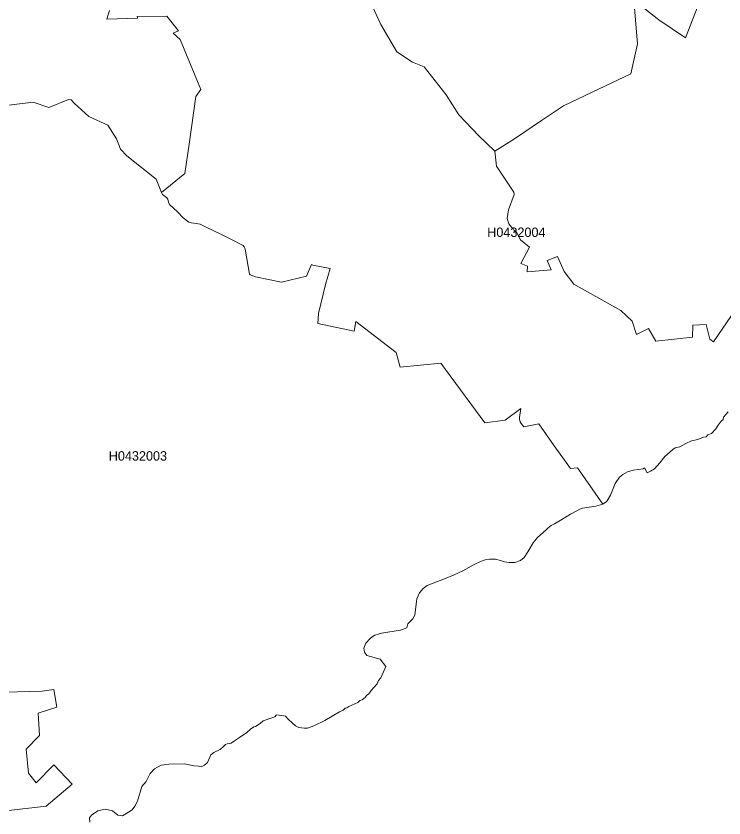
# Model space of a CAD drawing. Extents: x 369010 to 739155, y 6377141 to 6616555.
# Drawn here: x 665798 to 673294, y 6470407 to 6478900 of the extents above; entities that cross this region are included whole.
import ezdxf
from ezdxf.enums import TextEntityAlignment as Align

# ---------------------------------------------------------------- set-up
doc = ezdxf.new("R2010")
doc.units = 0
doc.header["$LTSCALE"] = 40
doc.layers.add('1', color=7, linetype='Continuous', lineweight=13)
doc.layers.add('2', color=7, linetype='Continuous')

msp = doc.modelspace()

# ---------------------------------------------------------------- linework, layer by layer
at = {"layer": '1'}
for points in [[(669554.71, 6479037.99), (669661.46, 6478809.6), (669830.6, 6478520.46), (669996.11, 6478411.23), (670120.07, 6478360.92), (670353.1, 6478064.83), (670487.82, 6477852.16), (670699.99, 6477629.72), (670868.48, 6477468.19), (671074.36, 6477599.76), (671361.02, 6477792.08), (671594.21, 6477947.82), (671897.42, 6478093.46), (672308.2, 6478289.25), (672377.21, 6478607.19), (672338.98, 6479066.46)], [(673636.53, 6476111.22), (673184.38, 6475449.87), (673146.14, 6475476.68), (673104.93, 6475633.91), (672963.92, 6475626.29), (672961.94, 6475500.51), (672574.16, 6475455.16), (672496.21, 6475590.71), (672366.29, 6475526.33), (672321.6, 6475669.16), (672202.61, 6475783.03), (671705.1, 6476058.92), (671603.32, 6476194.63), (671530.49, 6476351.7), (671420.6, 6476309.33), (671465.62, 6476210.69), (671211.57, 6476191.32), (671212.89, 6476251.9), (671143.88, 6476277.55), (671235.07, 6476453.48), (671140.4, 6476529.95), (671095.71, 6476609.88), (671072.88, 6476628.42), (671063.44, 6476648.78), (671043.08, 6476662.35), (671014.78, 6476700.08), (670997.24, 6476757.02), (671012.63, 6476846.55), (671073.54, 6477010.4), (671070.72, 6477033.41), (670884.53, 6477311.29), (670868.48, 6477468.19), (670699.99, 6477629.72), (670487.82, 6477852.16), (670353.1, 6478064.83), (670120.07, 6478360.92), (669996.11, 6478411.23), (669830.6, 6478520.46), (669661.46, 6478809.6), (669554.71, 6479037.99)], [(673016.22, 6479005.72), (672887.63, 6478669.25), (672606.1, 6478860.9), (672338.98, 6479066.46), (672377.21, 6478607.19), (672308.2, 6478289.25), (671897.42, 6478093.46), (671594.21, 6477947.82)], [(672338.98, 6479066.46), (672606.1, 6478860.9), (672887.63, 6478669.25), (673016.22, 6479005.72)], [(665429.35, 6477919.85), (665979.82, 6477988.37), (666145.32, 6477931.27), (666354.03, 6478017.16), (666382.82, 6478011.87), (666411.79, 6477976.95), (666567.53, 6477836.6), (666771.26, 6477745.57), (666859.81, 6477599.76), (666902.84, 6477491.03), (666970.53, 6477417.87), (667279.85, 6477172.27), (667336.95, 6477032.58), (667583.89, 6477231.85), (667630.06, 6477542.33), (667702.06, 6478047.29), (667753.69, 6478120.77), (667535.56, 6478650.38), (667461.91, 6478717.41), (667517.85, 6478744.22), (667395.71, 6478898.47), (667081.91, 6478895.33), (667082.41, 6478878.78), (666758.02, 6478867.85), (666785.83, 6478958.22)], [(666785.83, 6478958.22), (666758.02, 6478867.85), (667082.41, 6478878.78), (667081.91, 6478895.33), (667395.71, 6478898.47), (667517.85, 6478744.22), (667461.91, 6478717.41), (667535.56, 6478650.38), (667753.69, 6478120.77), (667702.06, 6478047.29), (667630.06, 6477542.33), (667583.89, 6477231.85), (667336.95, 6477032.58)], [(671141.89, 6474744.65), (670975.72, 6474621.35), (670761.07, 6474591.07), (670295.5, 6475222.46), (669866.85, 6475181.42), (669822.66, 6475338.15), (669395, 6475666.01), (669377.78, 6475563.4), (668993.98, 6475642.02), (668999.11, 6475748.6), (669073.42, 6476057.93), (669125.22, 6476225.25), (668938.87, 6476260.67), (668924.8, 6476268.28), (668872.5, 6476143.16), (668609.18, 6476081.1), (668332.96, 6476138.36), (668275.2, 6476159.71), (668271.39, 6476165.17), (668222.23, 6476432.3), (668212.47, 6476454.97), (668201.55, 6476468.38), (668065.34, 6476540.7), (667965.37, 6476588.04), (667809.14, 6476662.68), (667748.73, 6476694.62), (667706.19, 6476704.06), (667654.06, 6476710.01), (667628.08, 6476718.29), (667567.67, 6476760.99), (667508.75, 6476827.19), (667423.02, 6476902.99), (667413.75, 6476930.3), (667406.13, 6476959.43), (667390.08, 6476979.12), (667349.86, 6477008.09), (667336.95, 6477032.58), (667279.85, 6477172.27), (666970.53, 6477417.87), (666902.84, 6477491.03), (666859.81, 6477599.76), (666771.26, 6477745.57), (666567.53, 6477836.6), (666411.79, 6477976.95), (666382.82, 6478011.87), (666354.03, 6478017.16), (666145.32, 6477931.27), (665979.82, 6477988.37), (665429.35, 6477919.85)], [(671594.21, 6477947.82), (671361.02, 6477792.08), (671074.36, 6477599.76), (670868.48, 6477468.19)], [(670868.48, 6477468.19), (670884.53, 6477311.29), (671070.72, 6477033.41), (671073.54, 6477010.4), (671012.63, 6476846.55), (670997.24, 6476757.02), (671014.78, 6476700.08), (671043.08, 6476662.35), (671063.44, 6476648.78), (671072.88, 6476628.42), (671095.71, 6476609.88), (671140.4, 6476529.95), (671235.07, 6476453.48), (671143.88, 6476277.55), (671212.89, 6476251.9), (671211.57, 6476191.32), (671465.62, 6476210.69), (671420.6, 6476309.33), (671530.49, 6476351.7), (671603.32, 6476194.63), (671705.1, 6476058.92), (672202.61, 6475783.03), (672321.6, 6475669.16), (672366.29, 6475526.33), (672496.21, 6475590.71), (672574.16, 6475455.16), (672961.94, 6475500.51), (672963.92, 6475626.29), (673104.93, 6475633.91), (673146.14, 6475476.68), (673184.38, 6475449.87), (673636.53, 6476111.22)], [(667336.95, 6477032.58), (667349.86, 6477008.09), (667390.08, 6476979.12), (667406.13, 6476959.43), (667413.75, 6476930.3), (667423.02, 6476902.99), (667508.75, 6476827.19), (667567.67, 6476760.99), (667628.08, 6476718.29), (667654.06, 6476710.01), (667706.19, 6476704.06), (667748.73, 6476694.62), (667809.14, 6476662.68), (667965.37, 6476588.04), (668065.34, 6476540.7), (668201.55, 6476468.38), (668212.47, 6476454.97), (668222.23, 6476432.3), (668271.39, 6476165.17), (668275.2, 6476159.71), (668332.96, 6476138.36), (668609.18, 6476081.1), (668872.5, 6476143.16), (668924.8, 6476268.28), (668938.87, 6476260.67), (669125.22, 6476225.25), (669073.42, 6476057.93), (668999.11, 6475748.6), (668993.98, 6475642.02), (669377.78, 6475563.4), (669395, 6475666.01), (669822.66, 6475338.15), (669866.85, 6475181.42), (670295.5, 6475222.46), (670761.07, 6474591.07), (670975.72, 6474621.35), (671141.89, 6474744.65), (671127.99, 6474649.65), (671128.48, 6474626.48), (671136.26, 6474602.65), (671148.35, 6474583.29), (671175.82, 6474550.68), (671333.38, 6474580.14), (671495.74, 6474346.29), (671667.53, 6474107.96), (671741.68, 6474115.9), (672010.12, 6473731.77), (672048.19, 6473755.27), (672057.95, 6473764.54), (672093.04, 6473825.94), (672140.54, 6473947.75), (672189.7, 6474015.94), (672221.8, 6474044.41), (672272.12, 6474073.2), (672334.35, 6474091.24), (672438.95, 6474104.98), (672451.69, 6474115.74), (672481.48, 6474060.96), (672517.23, 6474080.15), (672558.11, 6474106.14), (672615.7, 6474168.37), (672669.16, 6474234.07), (672752.24, 6474310.54), (672778.23, 6474325.76), (672826.22, 6474337.68), (672890.94, 6474372.6), (672951.68, 6474399.74), (673019.04, 6474415.13), (673079.11, 6474438.97), (673105.93, 6474444.93), (673123.3, 6474463.46), (673160.71, 6474477.53), (673208.54, 6474527.84), (673233.7, 6474567.07), (673266.3, 6474608.11), (673284.67, 6474626.48), (673290.63, 6474650.15), (673340.28, 6474708.24)], [(667999.47, 6471167.12), (668014.36, 6471185.16), (668033.39, 6471192.28), (668073.94, 6471199.89), (668111.18, 6471222.56), (668163.48, 6471258.31), (668241.1, 6471313.59), (668280.99, 6471347.35), (668316.57, 6471370.69), (668331.63, 6471375.16), (668381.78, 6471407.6), (668414.38, 6471434.9), (668505.08, 6471465.52), (668538.02, 6471479.26), (668551.75, 6471494.82), (668558.7, 6471497.3), (668632.02, 6471489.52), (668651.22, 6471484.56), (668682.17, 6471448.48), (668757.81, 6471382.44), (668791.73, 6471364.4), (668847.67, 6471356.62), (668882.43, 6471358.28), (668952.27, 6471382.27), (669066.47, 6471439.54), (669224.53, 6471531.72), (669260.94, 6471550.1), (669284.11, 6471568.8), (669301.32, 6471574.42), (669322.84, 6471587.83), (669416.18, 6471628.88), (669436.54, 6471650.23), (669461.53, 6471658.33), (669494.63, 6471683.99), (669509.69, 6471702.03), (669535.01, 6471720.07), (669559.51, 6471757.64), (669620.58, 6471826.49), (669636.8, 6471862.24), (669661.13, 6471892.52), (669704.32, 6471985.04), (669714.91, 6472009.37), (669654.84, 6472088.31), (669513.33, 6472128.2), (669486.02, 6472161.96), (669481.89, 6472203.34), (669500.42, 6472259.28), (669547.76, 6472308.93), (669567.29, 6472323.66), (669598.07, 6472342.2), (669669.24, 6472362.39), (669868.5, 6472394.5), (669937.35, 6472421.31), (669945.96, 6472461.86), (670000.57, 6472517.14), (670019.44, 6472554.7), (670042.94, 6472727.99), (670069.59, 6472790.05), (670109.97, 6472837.88), (670152.51, 6472868.5), (670213.74, 6472895.15), (670333.73, 6472938.01), (670436.51, 6472983.19), (670527.37, 6473023.41), (670649.18, 6473090.61), (670710.42, 6473120.23), (670765.87, 6473140.75), (670812.04, 6473147.71), (670875.1, 6473146.38), (670929.38, 6473133.64), (670969.27, 6473118.91), (671021.07, 6473111.13), (671078.01, 6473113.94), (671138.91, 6473133.97), (671177.8, 6473166.74), (671216.2, 6473226.49), (671273.47, 6473321.65), (671319.81, 6473376.93), (671411, 6473458.19), (671429.54, 6473476.73), (671462.8, 6473502.88), (671469.92, 6473507.18), (671501.2, 6473520.42), (671575.68, 6473569.24), (671669.85, 6473624.85), (671780.4, 6473683.77), (671797.12, 6473687.74), (671867.29, 6473696.85), (671938.3, 6473709.43), (672010.12, 6473731.77), (671741.68, 6474115.9), (671667.53, 6474107.96), (671495.74, 6474346.29), (671333.38, 6474580.14), (671175.82, 6474550.68), (671148.35, 6474583.29), (671136.26, 6474602.65), (671128.48, 6474626.48), (671127.99, 6474649.65), (671141.89, 6474744.65)], [(673340.28, 6474708.24), (673290.63, 6474650.15), (673284.67, 6474626.48), (673266.3, 6474608.11), (673233.7, 6474567.07), (673208.54, 6474527.84), (673160.71, 6474477.53), (673123.3, 6474463.46), (673105.93, 6474444.93), (673079.11, 6474438.97), (673019.04, 6474415.13), (672951.68, 6474399.74), (672890.94, 6474372.6), (672826.22, 6474337.68), (672778.23, 6474325.76), (672752.24, 6474310.54), (672669.16, 6474234.07), (672615.7, 6474168.37), (672558.11, 6474106.14), (672517.23, 6474080.15), (672481.48, 6474060.96), (672451.69, 6474115.74), (672438.95, 6474104.98), (672334.35, 6474091.24), (672272.12, 6474073.2), (672221.8, 6474044.41), (672189.7, 6474015.94), (672140.54, 6473947.75), (672093.04, 6473825.94), (672057.95, 6473764.54), (672048.19, 6473755.27), (672010.12, 6473731.77), (671938.3, 6473709.43), (671867.29, 6473696.85), (671797.12, 6473687.74), (671780.4, 6473683.77), (671669.85, 6473624.85), (671575.68, 6473569.24), (671501.2, 6473520.42), (671469.92, 6473507.18), (671462.8, 6473502.88), (671429.54, 6473476.73), (671411, 6473458.19), (671319.81, 6473376.93), (671273.47, 6473321.65), (671216.2, 6473226.49), (671177.8, 6473166.74), (671138.91, 6473133.97), (671078.01, 6473113.94), (671021.07, 6473111.13), (670969.27, 6473118.91), (670929.38, 6473133.64), (670875.1, 6473146.38), (670812.04, 6473147.71), (670765.87, 6473140.75), (670710.42, 6473120.23), (670649.18, 6473090.61), (670527.37, 6473023.41), (670436.51, 6472983.19), (670333.73, 6472938.01), (670213.74, 6472895.15), (670152.51, 6472868.5), (670109.97, 6472837.88), (670069.59, 6472790.05)], [(670069.59, 6472790.05), (670042.94, 6472727.99), (670019.44, 6472554.7), (670000.57, 6472517.14), (669945.96, 6472461.86), (669937.35, 6472421.31), (669868.5, 6472394.5), (669669.24, 6472362.39), (669598.07, 6472342.2), (669567.29, 6472323.66), (669547.76, 6472308.93), (669500.42, 6472259.28), (669481.89, 6472203.34), (669486.02, 6472161.96), (669513.33, 6472128.2), (669654.84, 6472088.31), (669714.91, 6472009.37), (669704.32, 6471985.04), (669661.13, 6471892.52), (669636.8, 6471862.24), (669620.58, 6471826.49), (669559.51, 6471757.64), (669535.01, 6471720.07), (669509.69, 6471702.03), (669494.63, 6471683.99), (669461.53, 6471658.33), (669436.54, 6471650.23), (669416.18, 6471628.88), (669322.84, 6471587.83), (669301.32, 6471574.42), (669284.11, 6471568.8), (669260.94, 6471550.1), (669224.53, 6471531.72), (669066.47, 6471439.54), (668952.27, 6471382.27), (668882.43, 6471358.28), (668847.67, 6471356.62), (668791.73, 6471364.4), (668757.81, 6471382.44), (668682.17, 6471448.48), (668651.22, 6471484.56), (668632.02, 6471489.52), (668558.7, 6471497.3), (668551.75, 6471494.82), (668538.02, 6471479.26), (668505.08, 6471465.52), (668414.38, 6471434.9), (668381.78, 6471407.6), (668331.63, 6471375.16), (668316.57, 6471370.69), (668280.99, 6471347.35), (668241.1, 6471313.59), (668163.48, 6471258.31), (668111.18, 6471222.56), (668073.94, 6471199.89), (668033.39, 6471192.28), (668014.36, 6471185.16), (667999.47, 6471167.12), (667959.25, 6471133.36), (667893.21, 6471100.26), (667861.77, 6471076.09), (667825.19, 6470993.84), (667794.24, 6470966.69), (667757.33, 6470949.32), (667728.37, 6470956.93), (667684.84, 6470958.91), (667578.26, 6470981.75), (667417.22, 6470975.63), (667332.98, 6470964.21), (667263.3, 6470927.63), (667217.96, 6470879.31), (667174.1, 6470793.08), (667128.75, 6470739.46), (667083.57, 6470583.88), (667056.26, 6470530.59), (667026.8, 6470491.7), (666989.06, 6470469.35), (666923.86, 6470428.31), (666875.03, 6470434.93), (666817.93, 6470481.6), (666741.14, 6470499.48), (666663.19, 6470483.92), (666596.16, 6470436.75), (666576.96, 6470409.44), (666579.94, 6470361.78)], [(665717.17, 6470486.73), (666117.69, 6470532.74), (666392.92, 6470766.43), (666197.62, 6470971), (666011.1, 6470777.85), (665930.67, 6470881.96), (665904.68, 6471135.01), (666045.69, 6471279.66), (666030.96, 6471515.34), (666230.06, 6471578.56), (666197.13, 6471766.08), (666073.16, 6471748.7), (665814.48, 6471743.9), (665693.5, 6471740.76)], [(665693.5, 6471740.76), (665814.48, 6471743.9), (666073.16, 6471748.7), (666197.13, 6471766.08), (666230.06, 6471578.56), (666030.96, 6471515.34), (666045.69, 6471279.66), (665904.68, 6471135.01), (665930.67, 6470881.96), (666011.1, 6470777.85), (666197.62, 6470971), (666392.92, 6470766.43), (666117.69, 6470532.74), (665717.17, 6470486.73)], [(666579.94, 6470361.78), (666576.96, 6470409.44), (666596.16, 6470436.75), (666663.19, 6470483.92), (666741.14, 6470499.48), (666817.93, 6470481.6), (666875.03, 6470434.93), (666923.86, 6470428.31), (666989.06, 6470469.35), (667026.8, 6470491.7), (667056.26, 6470530.59), (667083.57, 6470583.88), (667128.75, 6470739.46), (667174.1, 6470793.08), (667217.96, 6470879.31), (667263.3, 6470927.63), (667332.98, 6470964.21), (667417.22, 6470975.63), (667578.26, 6470981.75), (667684.84, 6470958.91), (667728.37, 6470956.93), (667757.33, 6470949.32), (667794.24, 6470966.69), (667825.19, 6470993.84), (667861.77, 6471076.09), (667893.21, 6471100.26), (667959.25, 6471133.36), (667999.47, 6471167.12)]]:
    msp.add_lwpolyline(points, dxfattribs=at)

# ---------------------------------------------------------------- texts
at = {"layer": '2'}
for s, p in [('H0432004', (671095.71, 6476559.88)), ('H0432003', (667087.89, 6474191.22))]:
    msp.add_text(s, height=100, dxfattribs=at).set_placement(p, align=Align.CENTER)

doc.saveas('drawing.dxf')
